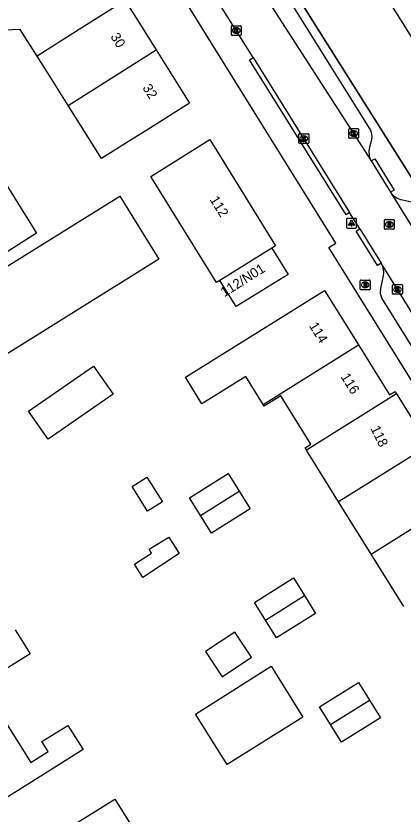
# Model space of a CAD drawing. Extents: x 159353 to 160616, y 385893 to 387321.
# Drawn here: x 159651.7 to 159691.4, y 385945.7 to 386027.3 of the extents above; entities that cross this region are included whole.
import ezdxf

# ---------------------------------------------------------------- set-up
doc = ezdxf.new("R2010")
doc.units = 0
for name, color, linetype in [('IMGEO_Brandkraan', 7, 'Continuous'), ('IMGEO_Kolk', 7, 'Continuous'), ('IMGEO_Lichtpunt', 7, 'Continuous'), ('IMGEO_Muur', 7, 'Continuous'), ('IMGEO_Pand', 7, 'Continuous'), ('IMGEO_Pand_nummerreeks', 7, 'Continuous'), ('IMGEO_Rijbaan_lokaal_open', 7, 'Continuous'), ('IMGEO_Rioolput', 7, 'Continuous'), ('IMGEO_Voetpad_open', 7, 'Continuous')]:
    doc.layers.add(name, color=color, linetype=linetype)

msp = doc.modelspace()

# ---------------------------------------------------------------- linework, layer by layer
at = {"layer": 'IMGEO_Brandkraan'}
for p, q in [((159686.981, 385999.368), (159686.981, 386000.22)), ((159687.056, 386000.294), (159687.908, 386000.294)), ((159687.469, 386000.074), (159687.494, 386000.074)), ((159687.982, 386000.22), (159687.982, 385999.368)), ((159687.908, 385999.294), (159687.056, 385999.294)), ((159687.492, 385999.514), (159687.467, 385999.514))]:
    msp.add_line(p, q, dxfattribs=at)
for points in [[(159686.981, 385999.368), (159686.981, 386000.22)], [(159687.056, 386000.294), (159687.908, 386000.294)], [(159687.329, 385999.994), (159687.329, 385999.594), (159687.542, 385999.594)], [(159687.56, 385999.994), (159687.329, 385999.994)], [(159687.508, 385999.913), (159687.454, 385999.913), (159687.454, 385999.837)], [(159687.454, 385999.837), (159687.507, 385999.837)], [(159687.516, 385999.761), (159687.454, 385999.761), (159687.454, 385999.68)], [(159687.454, 385999.68), (159687.516, 385999.68)], [(159687.982, 386000.22), (159687.982, 385999.368)], [(159687.908, 385999.294), (159687.056, 385999.294)]]:
    msp.add_lwpolyline(points, dxfattribs=at)
for centre, radius, start, end in [((159687.058, 386000.218), 0.0765, 91.55205, 178.44795), ((159687.058, 386000.218), 0.0765, 91.55205, 178.44795), ((159687.509, 385999.875), 0.0379, 267.82845, 90.93552), ((159687.517, 385999.72), 0.0404, 269.87594, 90.50774), ((159687.548, 385999.845), 0.251, 268.66757, 293.53466), ((159687.564, 385999.849), 0.145, 59.4692, 91.53667), ((159687.589, 385999.896), 0.0922, 285.51372, 58.15012), ((159687.594, 385999.704), 0.105, 301.31148, 78.98903), ((159687.906, 386000.218), 0.0765, 1.55205, 88.44795), ((159687.906, 386000.218), 0.0765, 1.55205, 88.44795), ((159687.058, 385999.37), 0.0765, 181.55205, 268.44795), ((159687.058, 385999.37), 0.0765, 181.55205, 268.44795), ((159687.906, 385999.37), 0.0765, 271.55205, 358.44795), ((159687.906, 385999.37), 0.0765, 271.55205, 358.44795)]:
    msp.add_arc(centre, radius, start, end, dxfattribs=at)
for centre, major_axis, ratio, start_param, end_param in [((159687.468, 385999.794), (-0.387, 0.002), 0.722429, 4.712389, 7.853982), ((159687.493, 385999.794), (-0.39, 0.002), 0.717154, 1.570796, 4.712389)]:
    msp.add_ellipse(centre, major_axis=major_axis, ratio=ratio, start_param=start_param, end_param=end_param, dxfattribs=at)
at = {"layer": 'IMGEO_Kolk'}
for p, q in [((159673.781, 386025.377), (159673.781, 386026.229)), ((159673.856, 386026.303), (159674.708, 386026.303)), ((159674.269, 386026.083), (159674.294, 386026.083)), ((159674.782, 386026.229), (159674.782, 386025.377)), ((159674.708, 386025.303), (159673.856, 386025.303)), ((159674.292, 386025.523), (159674.267, 386025.523)), ((159680.697, 386014.328), (159680.697, 386015.18)), ((159680.772, 386015.254), (159681.624, 386015.254)), ((159681.698, 386015.18), (159681.698, 386014.328)), ((159685.802, 386014.862), (159685.802, 386015.714)), ((159685.877, 386015.788), (159686.729, 386015.788)), ((159686.29, 386015.568), (159686.315, 386015.568)), ((159686.803, 386015.714), (159686.803, 386014.862)), ((159681.208, 386014.474), (159681.183, 386014.474)), ((159681.185, 386015.034), (159681.21, 386015.034)), ((159686.729, 386014.788), (159685.877, 386014.788)), ((159686.313, 386015.008), (159686.288, 386015.008)), ((159681.624, 386014.254), (159680.772, 386014.254)), ((159690.291, 385998.907), (159690.291, 385999.759)), ((159690.366, 385999.833), (159691.218, 385999.833)), ((159690.779, 385999.613), (159690.804, 385999.613)), ((159691.292, 385999.759), (159691.292, 385998.907)), ((159691.218, 385998.833), (159690.366, 385998.833)), ((159690.802, 385999.053), (159690.777, 385999.053))]:
    msp.add_line(p, q, dxfattribs=at)
for points in [[(159673.781, 386025.377), (159673.781, 386026.229)], [(159673.856, 386026.303), (159674.708, 386026.303)], [(159674.102, 386026.003), (159674.225, 386026.003), (159674.225, 386025.852), (159674.355, 386026.003), (159674.519, 386026.003), (159674.373, 386025.852), (159674.526, 386025.603), (159674.374, 386025.603), (159674.289, 386025.767), (159674.225, 386025.7), (159674.225, 386025.603), (159674.102, 386025.603), (159674.102, 386026.003)], [(159674.782, 386026.229), (159674.782, 386025.377)], [(159674.708, 386025.303), (159673.856, 386025.303)], [(159680.697, 386014.328), (159680.697, 386015.18)], [(159680.772, 386015.254), (159681.624, 386015.254)], [(159681.698, 386015.18), (159681.698, 386014.328)], [(159685.802, 386014.862), (159685.802, 386015.714)], [(159685.877, 386015.788), (159686.729, 386015.788)], [(159686.123, 386015.488), (159686.246, 386015.488), (159686.246, 386015.337), (159686.376, 386015.488), (159686.54, 386015.488), (159686.394, 386015.337), (159686.547, 386015.088), (159686.395, 386015.088), (159686.31, 386015.252), (159686.246, 386015.185), (159686.246, 386015.088), (159686.123, 386015.088), (159686.123, 386015.488)], [(159686.803, 386015.714), (159686.803, 386014.862)], [(159681.018, 386014.954), (159681.141, 386014.954), (159681.141, 386014.803), (159681.271, 386014.954), (159681.435, 386014.954), (159681.289, 386014.803), (159681.442, 386014.554), (159681.29, 386014.554), (159681.205, 386014.718), (159681.141, 386014.651), (159681.141, 386014.554), (159681.018, 386014.554), (159681.018, 386014.954)], [(159686.729, 386014.788), (159685.877, 386014.788)], [(159681.624, 386014.254), (159680.772, 386014.254)], [(159690.291, 385998.907), (159690.291, 385999.759)], [(159690.366, 385999.833), (159691.218, 385999.833)], [(159691.292, 385999.759), (159691.292, 385998.907)], [(159691.218, 385998.833), (159690.366, 385998.833)], [(159690.612, 385999.533), (159690.735, 385999.533), (159690.735, 385999.382), (159690.865, 385999.533), (159691.029, 385999.533), (159690.883, 385999.382), (159691.036, 385999.133), (159690.884, 385999.133), (159690.799, 385999.297), (159690.735, 385999.23), (159690.735, 385999.133), (159690.612, 385999.133), (159690.612, 385999.533)]]:
    msp.add_lwpolyline(points, dxfattribs=at)
for centre, start, end in [((159673.858, 386026.227), 91.55205, 178.44795), ((159673.858, 386026.227), 91.55205, 178.44795), ((159674.706, 386026.227), 1.55205, 88.44795), ((159674.706, 386026.227), 1.55205, 88.44795), ((159673.858, 386025.379), 181.55205, 268.44795), ((159673.858, 386025.379), 181.55205, 268.44795), ((159674.706, 386025.379), 271.55205, 358.44795), ((159674.706, 386025.379), 271.55205, 358.44795), ((159680.774, 386015.178), 91.55205, 178.44795), ((159680.774, 386015.178), 91.55205, 178.44795), ((159681.622, 386015.178), 1.55205, 88.44795), ((159681.622, 386015.178), 1.55205, 88.44795), ((159685.879, 386015.712), 91.55205, 178.44795), ((159685.879, 386015.712), 91.55205, 178.44795), ((159686.727, 386015.712), 1.55205, 88.44795), ((159686.727, 386015.712), 1.55205, 88.44795), ((159680.774, 386014.33), 181.55205, 268.44795), ((159680.774, 386014.33), 181.55205, 268.44795), ((159681.622, 386014.33), 271.55205, 358.44795), ((159681.622, 386014.33), 271.55205, 358.44795), ((159685.879, 386014.864), 181.55205, 268.44795), ((159685.879, 386014.864), 181.55205, 268.44795), ((159686.727, 386014.864), 271.55205, 358.44795), ((159686.727, 386014.864), 271.55205, 358.44795), ((159690.368, 385999.757), 91.55205, 178.44795), ((159690.368, 385999.757), 91.55205, 178.44795), ((159691.216, 385999.757), 1.55205, 88.44795), ((159691.216, 385999.757), 1.55205, 88.44795), ((159690.368, 385998.909), 181.55205, 268.44795), ((159690.368, 385998.909), 181.55205, 268.44795), ((159691.216, 385998.909), 271.55205, 358.44795), ((159691.216, 385998.909), 271.55205, 358.44795)]:
    msp.add_arc(centre, 0.0765, start, end, dxfattribs=at)
for centre, major_axis, ratio, start_param, end_param in [((159674.268, 386025.803), (-0.387, 0.002), 0.722429, 4.712389, 7.853982), ((159674.293, 386025.803), (-0.39, 0.002), 0.717154, 1.570796, 4.712389), ((159686.289, 386015.288), (-0.387, 0.002), 0.722429, 4.712389, 7.853982), ((159686.314, 386015.288), (-0.39, 0.002), 0.717154, 1.570796, 4.712389), ((159681.184, 386014.754), (-0.387, 0.002), 0.722429, 4.712389, 7.853982), ((159681.209, 386014.754), (-0.39, 0.002), 0.717154, 1.570796, 4.712389), ((159690.778, 385999.333), (-0.387, 0.002), 0.722429, 4.712389, 7.853982), ((159690.803, 385999.333), (-0.39, 0.002), 0.717154, 1.570796, 4.712389)]:
    msp.add_ellipse(centre, major_axis=major_axis, ratio=ratio, start_param=start_param, end_param=end_param, dxfattribs=at)
at = {"layer": 'IMGEO_Lichtpunt'}
for p, q in [((159685.586, 386006.505), (159685.586, 386005.698)), ((159685.586, 386006.505), (159685.586, 386005.698)), ((159686.488, 386006.6), (159685.68, 386006.6)), ((159686.488, 386006.6), (159685.68, 386006.6)), ((159686.582, 386005.698), (159686.582, 386006.505)), ((159686.582, 386005.698), (159686.582, 386006.505)), ((159685.68, 386005.604), (159686.488, 386005.604)), ((159685.68, 386005.604), (159686.488, 386005.604))]:
    msp.add_line(p, q, dxfattribs=at)
for points in [[(159685.96, 386006.169), (159685.999, 386006.141), (159685.811, 386005.879), (159685.773, 386005.906), (159685.96, 386006.169)], [(159686.062, 386006.121), (159686.109, 386006.121), (159686.109, 386005.799), (159686.062, 386005.799), (159686.062, 386006.121)], [(159686.172, 386006.141), (159686.21, 386006.168), (159686.397, 386005.906), (159686.358, 386005.878), (159686.172, 386006.141)]]:
    msp.add_lwpolyline(points, dxfattribs=at)
msp.add_circle((159686.085, 386006.303), 0.0994, dxfattribs=at)
for centre, start, end in [((159685.68, 386006.505), 90, 180), ((159685.68, 386006.505), 90, 180), ((159686.488, 386006.505), 0, 90), ((159686.488, 386006.505), 0, 90), ((159685.68, 386005.698), 180, 270), ((159685.68, 386005.698), 180, 270), ((159686.488, 386005.698), 270, 0), ((159686.488, 386005.698), 270, 360)]:
    msp.add_arc(centre, 0.0946, start, end, dxfattribs=at)
at = {"layer": 'IMGEO_Muur'}
msp.add_lwpolyline([(159676.499, 386035.726), (159692.838, 386009.794)], dxfattribs=at)
at = {"layer": 'IMGEO_Pand'}
for points in [[(159696.144, 386025.636), (159695.953, 386025.516), (159695.412, 386026.381), (159692.572, 386024.604), (159688.668, 386030.843), (159686.251, 386029.331), (159682.354, 386035.559), (159687.801, 386038.964)], [(159662.923, 386028.89), (159656.916, 386025.112), (159653.88, 386023.203)], [(159662.923, 386028.89), (159666.088, 386023.836)], [(159653.88, 386023.203), (159652.165, 386025.931), (159652.161, 386025.928), (159649.796, 386025.831)], [(159666.088, 386023.836), (159669.504, 386018.382), (159665.398, 386015.805), (159663.512, 386014.62), (159660.476, 386012.714), (159657.055, 386018.155)], [(159657.055, 386018.155), (159666.088, 386023.836)], [(159657.055, 386018.155), (159655.352, 386020.863), (159653.88, 386023.203)], [(159672.593, 386000.246), (159672.266, 386000.043), (159665.523, 386010.882), (159671.584, 386014.653), (159678.317, 386003.795), (159677.918, 386003.547)], [(159648.967, 386010.402), (159650.036, 386011.117), (159653.832, 386005.08), (159649.57, 386002.4), (159647.921, 386005.022), (159647.426, 386004.711), (159645.363, 386007.992), (159645.981, 386008.405)], [(159648.109, 386000.034), (159648.941, 386000.551), (159662.345, 386008.875), (159666.356, 386002.415), (159648.5, 385991.325), (159647.963, 385992.19), (159641.975, 385988.471), (159638.664, 385993.802), (159639.839, 385994.531), (159639.82, 385994.562)], [(159677.918, 386003.547), (159679.586, 386000.875), (159674.257, 385997.571), (159672.593, 386000.246)], [(159677.918, 386003.547), (159672.593, 386000.246)], [(159677.032, 385987.574), (159675.262, 385990.432), (159670.756, 385987.642), (159669.077, 385990.354), (159683.311, 385999.215), (159686.788, 385993.654)], [(159677.032, 385987.574), (159686.788, 385993.654)], [(159686.788, 385993.654), (159689.987, 385988.537), (159690.57, 385988.891), (159690.706, 385988.673)], [(159659.674, 385991.493), (159661.661, 385988.613), (159655.007, 385984.019), (159653.019, 385986.898), (159659.674, 385991.493)], [(159681.462, 385982.911), (159681.327, 385983.127), (159681.915, 385983.494), (159678.832, 385988.443), (159677.142, 385987.397), (159677.032, 385987.574)], [(159690.706, 385988.673), (159681.462, 385982.911)], [(159690.706, 385988.673), (159694.003, 385983.38)], [(159694.003, 385983.38), (159684.76, 385977.619)], [(159684.76, 385977.619), (159681.462, 385982.911)], [(159665.133, 385980.139), (159666.717, 385977.606), (159665.209, 385976.663), (159663.625, 385979.196), (159665.133, 385980.139)], [(159670.611, 385976.216), (159669.482, 385978.022), (159673.464, 385980.511), (159674.592, 385978.705)], [(159674.592, 385978.705), (159675.721, 385976.899), (159671.74, 385974.411), (159670.611, 385976.216)], [(159670.611, 385976.216), (159674.592, 385978.705)], [(159688.093, 385972.273), (159684.76, 385977.619)], [(159688.093, 385972.273), (159696.161, 385977.302)], [(159668.439, 385972.313), (159664.704, 385969.885), (159663.848, 385971.253), (159665.62, 385972.361), (159665.372, 385972.758), (159667.377, 385974.012), (159668.439, 385972.313)], [(159691.427, 385966.923), (159688.093, 385972.273)], [(159677.268, 385965.523), (159676.139, 385967.332), (159680.135, 385969.825), (159681.264, 385968.016)], [(159681.264, 385968.016), (159682.392, 385966.207), (159678.396, 385963.714), (159677.268, 385965.523)], [(159677.268, 385965.523), (159681.264, 385968.016)], [(159651.656, 385964.524), (159653.191, 385962.06), (159650.441, 385960.347), (159649.825, 385961.336), (159648.028, 385960.216), (159648.759, 385959.042), (159648.358, 385958.792), (159650.397, 385955.519)], [(159674.15, 385964.29), (159671.124, 385962.292), (159672.823, 385959.72), (159675.848, 385961.717), (159674.15, 385964.29)], [(159677.848, 385960.799), (159681.084, 385955.605), (159673.355, 385950.733), (159670.092, 385955.91), (159677.848, 385960.799)], [(159683.928, 385954.831), (159682.802, 385956.637), (159686.8, 385959.128), (159687.925, 385957.317)], [(159687.925, 385957.317), (159689.05, 385955.505), (159685.054, 385953.025), (159683.928, 385954.831)], [(159683.928, 385954.831), (159687.925, 385957.317)], [(159650.397, 385955.519), (159653.235, 385950.964), (159655.011, 385952.071), (159654.378, 385953.087), (159657.053, 385954.753), (159658.602, 385952.267), (159653.063, 385948.808), (159648.82, 385946.162), (159647.02, 385949.049), (159644.977, 385947.775), (159643.016, 385950.918)], [(159653.608, 385933.98), (159651.777, 385936.915), (159653.802, 385938.18), (159652, 385941.066), (159656.241, 385943.716), (159661.845, 385947.216), (159663.335, 385944.819), (159660.725, 385943.197), (159662.804, 385939.734), (159661.016, 385938.583)]]:
    msp.add_lwpolyline(points, dxfattribs=at)
at = {"layer": 'IMGEO_Rijbaan_lokaal_open'}
for points in [[(159676.243, 386030.847), (159688.08, 386012.469)], [(159676.012, 386023.063), (159672.6, 386028.467)], [(159676.012, 386023.063), (159685.883, 386007.217)], [(159688.08, 386012.469), (159690.064, 386009.27)], [(159690.064, 386009.27), (159733.253, 385939.657)], [(159686.951, 386005.519), (159685.883, 386007.217)], [(159686.951, 386005.519), (159689.128, 386002.021)], [(159729.51, 385937.17), (159689.128, 386002.021)]]:
    msp.add_lwpolyline(points, dxfattribs=at)
at = {"layer": 'IMGEO_Rioolput'}
for p, q in [((159689.454, 386005.557), (159689.454, 386006.409)), ((159689.529, 386006.483), (159690.381, 386006.483)), ((159689.942, 386006.263), (159689.967, 386006.263)), ((159690.455, 386006.409), (159690.455, 386005.557)), ((159690.381, 386005.483), (159689.529, 386005.483)), ((159689.965, 386005.703), (159689.94, 386005.703))]:
    msp.add_line(p, q, dxfattribs=at)
for points in [[(159689.454, 386005.557), (159689.454, 386006.409)], [(159689.529, 386006.483), (159690.381, 386006.483)], [(159690.043, 386006.181), (159689.791, 386006.183), (159689.791, 386005.783)], [(159690.455, 386006.409), (159690.455, 386005.557)], [(159690.381, 386005.483), (159689.529, 386005.483)], [(159689.791, 386005.783), (159689.915, 386005.783), (159689.915, 386005.945), (159689.926, 386005.945)], [(159689.969, 386006.102), (159689.915, 386006.102), (159689.915, 386006.021)], [(159689.915, 386006.021), (159689.967, 386006.021)], [(159689.973, 386005.916), (159690.044, 386005.783), (159690.184, 386005.783), (159690.119, 386005.909)]]:
    msp.add_lwpolyline(points, dxfattribs=at)
for centre, radius, start, end in [((159689.531, 386006.407), 0.0765, 91.55205, 178.44795), ((159689.531, 386006.407), 0.0765, 91.55205, 178.44795), ((159690.042, 386006.071), 0.109, 350.36119, 89.41601), ((159690.379, 386006.407), 0.0765, 1.55205, 88.44795), ((159690.379, 386006.407), 0.0765, 1.55205, 88.44795), ((159689.531, 386005.559), 0.0765, 181.55205, 268.44795), ((159689.531, 386005.559), 0.0765, 181.55205, 268.44795), ((159689.925, 386005.892), 0.0533, 26.02933, 88.69889), ((159689.951, 386006.21), 0.19, 274.7715, 282.96867), ((159689.975, 386006.006), 0.0964, 77.00612, 93.18647), ((159689.989, 386006.063), 0.0378, 276.66336, 79.67722), ((159690.04, 386006.071), 0.112, 277.58423, 350.98172), ((159690.024, 386005.856), 0.108, 29.51342, 73.79051), ((159690.379, 386005.559), 0.0765, 271.55205, 358.44795), ((159690.379, 386005.559), 0.0765, 271.55205, 358.44795)]:
    msp.add_arc(centre, radius, start, end, dxfattribs=at)
for centre, major_axis, ratio, start_param, end_param in [((159689.941, 386005.983), (-0.387, 0.002), 0.722429, 4.712389, 7.853982), ((159689.966, 386005.983), (-0.39, 0.002), 0.717154, 1.570796, 4.712389)]:
    msp.add_ellipse(centre, major_axis=major_axis, ratio=ratio, start_param=start_param, end_param=end_param, dxfattribs=at)
at = {"layer": 'IMGEO_Voetpad_open'}
for points in [[(159726.677, 385934.766), (159683.777, 386003.638), (159684.463, 386004.075), (159676.127, 386017.48), (159664.396, 386036.344), (159664.447, 386037.85), (159665.019, 386042.984)], [(159693.588, 386010.224), (159692.861, 386009.756), (159676.499, 386035.726)], [(159679.356, 386029.499), (159688.07, 386015.556)], [(159685.883, 386007.217), (159685.522, 386006.976), (159675.629, 386022.83), (159676.012, 386023.063)], [(159688.156, 386014.778), (159687.917, 386013.868)], [(159688.08, 386012.469), (159688.466, 386012.689), (159690.446, 386009.495), (159690.064, 386009.27)], [(159691.296, 386008.497), (159692.239, 386008.296)], [(159689.128, 386002.021), (159688.743, 386001.782), (159686.576, 386005.278), (159686.951, 386005.519)], [(159689.045, 385999.275), (159689.324, 386000.58)], [(159714.229, 385958.291), (159689.162, 385998.525)]]:
    msp.add_lwpolyline(points, dxfattribs=at)
for centre, radius, start, end in [((159686.999, 386015.044), 1.187, 347.05822, 25.55749), ((159689.968, 386013.398), 2.104, 167.08889, 206.20245), ((159691.683, 386010.482), 2.023, 216.822, 258.9668), ((159687.521, 386001.069), 1.868, 344.84268, 30.64862), ((159690.038, 385999.046), 1.019, 166.9962, 210.73715)]:
    msp.add_arc(centre, radius, start, end, dxfattribs=at)

# ---------------------------------------------------------------- texts
at = {"layer": 'IMGEO_Pand_nummerreeks'}
for s, rotation, p in [('30', 302.05678, (159661.365, 386025.197)), ('32', 302.05942, (159664.644, 386019.963)), ('112', 301.80288, (159671.531, 386008.514)), ('112/N01', 32.16888, (159673.061, 385998.516)), ('114', 302.01496, (159681.693, 385995.616)), ('116', 301.92235, (159684.938, 385990.401)), ('118', 295.96443, (159688.007, 385985.115))]:
    msp.add_text(s, height=1, rotation=rotation, dxfattribs=at).set_placement(p)

doc.saveas('drawing.dxf')
